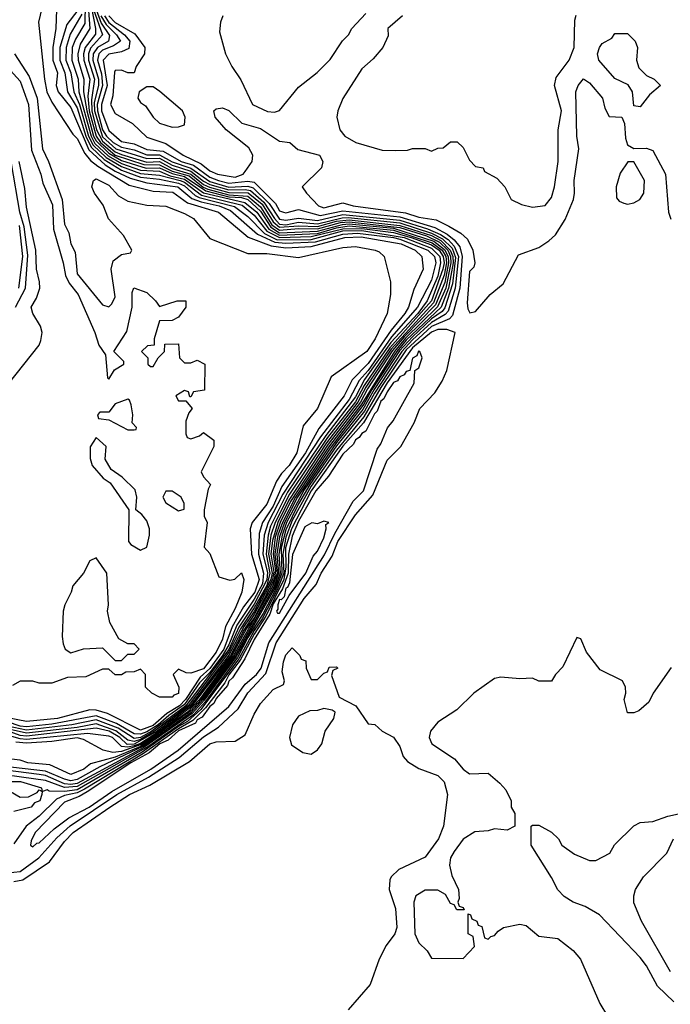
# Model space of a CAD drawing. Header units: inches. Extents: x 2380053 to 2584298, y 380219 to 546618.
# Tile 317 of 656: x 2535408 to 2537465, y 411268 to 414378. Entities that reach past the tile are written whole.
import ezdxf

# ---------------------------------------------------------------- set-up
doc = ezdxf.new("R2010")
doc.units = ezdxf.units.IN
doc.header["$MEASUREMENT"] = 0
doc.layers.add('C5431', color=7, linetype='Continuous')

msp = doc.modelspace()

# ---------------------------------------------------------------- linework, layer by layer
at = {"layer": 'C5431', "color": 2}
for points, elevation in [([(2535617, 414490), (2535614.1, 414365.9), (2535584.4, 414315.6), (2535574.8, 414290), (2535573.5, 414250), (2535593.3, 414190), (2535595.7, 414150), (2535634.6, 414010), (2535646.5, 413986.5), (2535688, 413948), (2535730, 413923.5), (2535790, 413902.5), (2535850, 413898.7), (2535884.6, 413884.6), (2535930, 413874.2), (2535990, 413830.5), (2536120.5, 413800.5), (2536158.4, 413770), (2536196.2, 413716.2), (2536230, 413697.1), (2536350, 413702.2), (2536410, 413719.8), (2536450, 413726.3), (2536590, 413712.8), (2536712.9, 413672.9), (2536744.2, 413650), (2536755.5, 413630), (2536757.3, 413610), (2536750, 413570.6), (2536716.5, 413483.5), (2536583, 413337), (2536503.1, 413216.9), (2536477.8, 413170), (2536378.8, 413041.2), (2536259.6, 412860.4), (2536224.5, 412790), (2536207.6, 412732.4), (2536202.6, 412690), (2536212.3, 412632.3), (2536208.1, 412610), (2536150, 412499), (2536116.7, 412450), (2536074.6, 412370), (2535950, 412206.2), (2535850, 412130), (2535790, 412091.8), (2535770, 412083.8), (2535750, 412079.9), (2535730, 412082.3), (2535701.6, 412110), (2535690, 412115), (2535623.1, 412123.1), (2535430, 412104.6), (2535410, 412106.1), (2535350, 412123.5)], -18), ([(2535629.2, 414449.2), (2535648.3, 414350), (2535648, 414332), (2535615.2, 414290), (2535610.1, 414270), (2535611.2, 414250), (2535630.4, 414190), (2535624.3, 414135.7), (2535628.1, 414090), (2535649.7, 414010), (2535663.4, 413990), (2535710.7, 413950), (2535800.4, 413920.4), (2535850, 413919.6), (2535890, 413899.6), (2535944.1, 413884.1), (2535988.5, 413848.5), (2536002.8, 413842.8), (2536070, 413824.8), (2536130, 413820.3), (2536170, 413786.7), (2536205.9, 413730), (2536230, 413712.6), (2536290, 413718.3), (2536350, 413717), (2536423.2, 413736.8), (2536450, 413739.2), (2536610, 413721.7), (2536694.5, 413694.5), (2536735.3, 413675.3), (2536761.6, 413650), (2536770.2, 413630), (2536771.9, 413610), (2536755.8, 413530), (2536729.5, 413470.5), (2536628, 413372), (2536593, 413330), (2536490, 413164.8), (2536387.9, 413032.1), (2536279.9, 412870), (2536238.9, 412790), (2536224.8, 412750), (2536215.6, 412690), (2536222.2, 412630), (2536209.1, 412590), (2536084.5, 412370), (2535981.8, 412230), (2535950, 412194.5), (2535790, 412082.1), (2535710, 412048), (2535632.6, 412027.4), (2535611.7, 412010), (2535570, 411994), (2535504.1, 412024.1), (2535434, 412030), (2535410, 412039.1), (2535382.5, 412042.5)], -10), ([(2535622.4, 414450), (2535630.1, 414349.9), (2535600, 414300), (2535591.9, 414270), (2535592.9, 414250), (2535611.5, 414190), (2535609.7, 414150), (2535620.5, 414090), (2535642.1, 414010), (2535650, 413995.1), (2535690, 413956.2), (2535730, 413933), (2535808.8, 413908.8), (2535850, 413909.8), (2535890, 413891.5), (2535930, 413882.1), (2535996.7, 413836.7), (2536070, 413817.9), (2536110, 413815.8), (2536130, 413810), (2536170, 413773.1), (2536202.2, 413722.2), (2536230, 413704.6), (2536350, 413709.5), (2536428.8, 413731.2), (2536450, 413732.9), (2536590, 413719), (2536717.6, 413677.6), (2536752, 413652), (2536762.9, 413630), (2536764.6, 413610), (2536752.3, 413547.7), (2536723, 413477), (2536623.6, 413376.4), (2536587.4, 413332.6), (2536508.2, 413211.8), (2536485.8, 413170), (2536383.4, 413036.6), (2536264.5, 412855.5), (2536232.2, 412790), (2536216.6, 412743.4), (2536209.7, 412690), (2536217, 412637), (2536213.1, 412610), (2536150.3, 412490), (2536125.1, 412454.9), (2536079.5, 412370), (2535976.5, 412230), (2535938.7, 412190), (2535792.1, 412087.9), (2535730, 412066.7), (2535703.2, 412063.2), (2535672.7, 412070), (2535610, 412104.7), (2535590, 412109.2), (2535510, 412097.5), (2535430, 412092.1), (2535395.9, 412095.9)], -14), ([(2535484.1, 414435.9), (2535468.4, 414370), (2535486.5, 414190), (2535494.7, 414150), (2535510, 414117.1), (2535576.3, 414016.3), (2535590, 414002), (2535614.6, 413954.6), (2535632.7, 413932.7), (2535655.2, 413915.2), (2535754.9, 413854.9), (2535830, 413836.3), (2535892.9, 413832.9), (2535938.7, 413798.7), (2536037.1, 413770), (2536131.2, 413691.2), (2536203.9, 413663.9), (2536250, 413656.7), (2536330, 413661.2), (2536436.2, 413690), (2536488.4, 413691.6), (2536614.9, 413670), (2536658.9, 413650), (2536680.3, 413630), (2536683.7, 413590), (2536654.3, 413525.7), (2536637.8, 413470), (2536626.4, 413450), (2536582.9, 413397.1), (2536510, 413291.4), (2536459.8, 413240.2), (2536434.8, 413190), (2536353.7, 413086.3), (2536312.1, 413010), (2536237.1, 412902.9), (2536210, 412841.4), (2536175.7, 412790), (2536165.4, 412754.6), (2536163.4, 412690), (2536179.3, 412630), (2536175.7, 412595.7), (2536150, 412547.2), (2536095.2, 412464.8), (2536070, 412402.8), (2536050, 412369.1), (2536010, 412316), (2535977.3, 412282.7), (2535930, 412215.1), (2535879.7, 412180.3), (2535846.6, 412150), (2535810, 412127.9), (2535790, 412120.7), (2535770, 412122.1), (2535714.6, 412154.6), (2535650, 412179.1), (2535510, 412152.9), (2535430, 412144.5), (2535410, 412145.8), (2535370, 412159.8)], -34), ([(2535642, 414410), (2535670.1, 414330), (2535632.5, 414287.5), (2535625.5, 414270), (2535626.3, 414250), (2535645, 414190), (2535635, 414125), (2535636.2, 414090), (2535651.2, 414030), (2535670, 413994.4), (2535710, 413960.6), (2535730, 413951.4), (2535810, 413928.1), (2535850, 413929.3), (2535890, 413907.8), (2535950, 413890), (2535990, 413857.2), (2536008.6, 413848.6), (2536070, 413832.1), (2536130.4, 413830.4), (2536174.6, 413794.6), (2536210, 413739), (2536230, 413722.1), (2536290, 413726.9), (2536350, 413724.6), (2536410, 413741), (2536450, 413745.5), (2536610, 413728.1), (2536710, 413695.9), (2536739.9, 413679.9), (2536769.6, 413650), (2536778.1, 413630), (2536779.2, 413610), (2536764.6, 413530), (2536741.1, 413470), (2536630, 413365.3), (2536600.3, 413330), (2536521.9, 413210), (2536496.5, 413163.5), (2536390, 413024.6), (2536287.1, 412870), (2536245.5, 412790), (2536230, 412744.2), (2536221.5, 412690), (2536227.1, 412630), (2536212.6, 412587.4), (2536089.4, 412370), (2535987.2, 412230), (2535950.8, 412189.2), (2535798, 412082), (2535662.2, 412017.8), (2535590, 411978), (2535570, 411973.8), (2535550, 411978.5), (2535490, 412004.6), (2535250, 412031.8)], -6), ([(2535649.7, 414409.7), (2535666.3, 414366.3), (2535692, 414328), (2535689.2, 414310), (2535654.1, 414290), (2535640.8, 414270), (2535640.1, 414250), (2535657.8, 414190), (2535657.9, 414170), (2535644, 414116), (2535644.5, 414090), (2535670, 414007.7), (2535712.1, 413970), (2535810, 413939.1), (2535850, 413939.9), (2535890, 413917.9), (2535950, 413899.3), (2535990, 413867.1), (2536010, 413857.2), (2536070, 413840.4), (2536121.5, 413841.5), (2536137.7, 413837.7), (2536180.8, 413800.8), (2536213.6, 413750), (2536230, 413732.3), (2536250, 413729.4), (2536290, 413737.9), (2536350, 413733), (2536428.1, 413751.9), (2536447.4, 413752.6), (2536610, 413736), (2536710, 413703.8), (2536745.3, 413685.3), (2536775.8, 413655.8), (2536786.1, 413626.1), (2536777, 413543), (2536752.4, 413467.6), (2536744.3, 413455.7), (2536710, 413432.3), (2536650, 413376.3), (2536608.7, 413331.3), (2536529.1, 413210), (2536493.2, 413146.8), (2536410, 413041.8), (2536307.7, 412892.3), (2536252.4, 412790), (2536238.2, 412750), (2536227.4, 412690), (2536232.2, 412630), (2536215.9, 412584.1), (2536093.3, 412366.7), (2535991.9, 412228.1), (2535954.2, 412185.8), (2535801, 412079), (2535590, 411965.3), (2535570, 411961.7), (2535550, 411964.3), (2535490.2, 411990.2), (2535470, 411993.7), (2535330, 412012)], -2), ([(2535665.3, 414390), (2535682.1, 414362.1), (2535714.4, 414330), (2535726.7, 414310), (2535705.3, 414294.7), (2535670, 414281.5), (2535658.5, 414270), (2535654.3, 414250), (2535666.7, 414206.7), (2535670.4, 414170), (2535653.7, 414110), (2535654.2, 414090), (2535670, 414030.2), (2535683, 414010), (2535703.8, 413990), (2535730, 413975), (2535770, 413966.8), (2535810, 413950.5), (2535850, 413950.8), (2535890, 413928.7), (2535950, 413908.7), (2536010, 413866.7), (2536070, 413848.6), (2536130, 413852), (2536146.4, 413846.4), (2536197.4, 413797.4), (2536230, 413747.4), (2536250, 413744), (2536290, 413750.7), (2536350, 413743.8), (2536430, 413762), (2536610, 413744.5), (2536697.4, 413717.4), (2536739.3, 413699.3), (2536763.2, 413683.2), (2536782.5, 413662.5), (2536795.6, 413630), (2536785.3, 413530), (2536762.6, 413457.4), (2536753.8, 413446.2), (2536710, 413421.1), (2536650, 413367), (2536616.4, 413330), (2536530, 413198.3), (2536498.4, 413141.6), (2536410, 413031.3), (2536325.8, 412910), (2536290, 412848.8), (2536250, 412766.7), (2536235.4, 412710), (2536237.6, 412630), (2536219.2, 412580.8), (2536178.3, 412501.7), (2536130, 412426), (2536097, 412363), (2535995.9, 412224.1), (2535957.7, 412182.3), (2535816.5, 412083.5), (2535590, 411955.4), (2535550, 411952.3), (2535490, 411974.6), (2535330, 411997.1)], 2), ([(2535524.9, 414410), (2535522.6, 414350), (2535513.1, 414290), (2535513.6, 414250), (2535527.5, 414210), (2535523.8, 414170), (2535530.1, 414150.1), (2535570, 414100.8), (2535626.9, 413966.9), (2535679.1, 413919.1), (2535710, 413899), (2535757.2, 413877.2), (2535810, 413862.4), (2535908.8, 413850), (2535953.2, 413813.2), (2535982.2, 413802.2), (2536039, 413790), (2536074.9, 413774.9), (2536160.6, 413700.6), (2536214.8, 413674.8), (2536250, 413671.4), (2536344, 413676), (2536430, 413700.1), (2536476.3, 413703.7), (2536590, 413690), (2536610, 413684), (2536698.4, 413650), (2536719.5, 413630), (2536724.1, 413610), (2536710, 413555.4), (2536666.5, 413470), (2536583.8, 413376.2), (2536510, 413269.5), (2536482, 413238), (2536450, 413177.8), (2536359.4, 413060.6), (2536240.5, 412879.5), (2536194.5, 412790), (2536181.3, 412750), (2536176.8, 412690), (2536191.7, 412631.7), (2536190, 412608.6), (2536150, 412531.8), (2536101.1, 412458.9), (2536070, 412388.6), (2535934, 412210), (2535826.1, 412130), (2535790, 412110.2), (2535770, 412107.8), (2535719.5, 412139.5), (2535650, 412165.8), (2535573.7, 412150), (2535430, 412133.5), (2535350, 412150)], -30), ([(2535592.6, 414407.4), (2535557.9, 414362.1), (2535535.5, 414290), (2535535.8, 414250), (2535551.5, 414210), (2535560.1, 414150), (2535590, 414099.3), (2535617.2, 414010), (2535634.6, 413974.6), (2535675.8, 413935.8), (2535730, 413902.5), (2535790, 413880.2), (2535850, 413873.7), (2535910, 413861), (2535930, 413853), (2535962.7, 413822.7), (2535976.3, 413816.3), (2536087.5, 413787.5), (2536130, 413756.2), (2536182.2, 413702.2), (2536222.6, 413682.6), (2536330, 413683.9), (2536430, 413710.6), (2536490, 413712), (2536623.7, 413690), (2536710, 413655.9), (2536736.2, 413630), (2536738.8, 413610), (2536730, 413568.1), (2536696.6, 413490), (2536667, 413450), (2536581.7, 413358.3), (2536498.9, 413241.1), (2536470, 413186.3), (2536375.9, 413064.1), (2536255.1, 412884.9), (2536201.8, 412778.2), (2536193.7, 412750), (2536187.6, 412690), (2536199.1, 412630), (2536190, 412590.8), (2536150, 412519.8), (2536106.1, 412453.9), (2536070, 412379.6), (2535940.8, 412210), (2535835.1, 412130), (2535790, 412104), (2535770, 412098.3), (2535750, 412102.6), (2535711.9, 412131.9), (2535650, 412153.8), (2535590, 412142.5), (2535430, 412124), (2535350, 412141.7)], -26), ([(2535604.9, 414395.1), (2535568.5, 414331.5), (2535555, 414290), (2535554.7, 414250), (2535570.5, 414210), (2535579.6, 414150), (2535597.7, 414110), (2535626.4, 414010), (2535641, 413981), (2535682.1, 413942.1), (2535730, 413913.7), (2535790, 413892.3), (2535850, 413887.1), (2535916.1, 413870), (2535930, 413864.6), (2535983.7, 413823.7), (2536111.4, 413791.4), (2536150, 413760.4), (2536189.8, 413709.8), (2536229.7, 413689.7), (2536330, 413692.6), (2536430, 413717.5), (2536490, 413718.4), (2536590, 413705.7), (2536646.3, 413690), (2536710, 413666.2), (2536734.1, 413650), (2536747.3, 413630), (2536750, 413610), (2536745.9, 413590), (2536710.3, 413490), (2536578.5, 413341.5), (2536497.5, 413222.5), (2536470, 413170.3), (2536381.9, 413058.1), (2536261.2, 412878.8), (2536216.4, 412790), (2536202.8, 412750), (2536195.5, 412690), (2536206.3, 412630), (2536202.2, 412610), (2536150, 412508.5), (2536117.8, 412462.2), (2536070, 412370.6), (2535947.6, 412210), (2535842.6, 412130), (2535770, 412089.3), (2535748.5, 412088.5), (2535725, 412110), (2535691.1, 412130), (2535650, 412140.1), (2535430, 412115.1), (2535410, 412116.4), (2535370, 412131.3)], -22), ([(2535676.7, 414390), (2535690, 414368.9), (2535740.1, 414330), (2535757.1, 414310), (2535753.5, 414286.5), (2535730, 414275.8), (2535690, 414268.9), (2535672.7, 414250), (2535684.7, 414170), (2535667.1, 414110), (2535666.9, 414090), (2535690, 414027.8), (2535730, 413993), (2535770, 413985.1), (2535810, 413967.5), (2535862.1, 413962.1), (2535919.1, 413930), (2535957.9, 413917.9), (2536010, 413879.9), (2536037.3, 413870), (2536070, 413861.4), (2536130, 413867.1), (2536150, 413864.7), (2536216.8, 413796.8), (2536230, 413774.4), (2536242, 413770), (2536250, 413767.9), (2536290, 413778.2), (2536358.8, 413758.8), (2536430, 413773.7), (2536610, 413755.4), (2536721.2, 413721.2), (2536760.1, 413700.1), (2536782.4, 413682.4), (2536799.7, 413659.7), (2536807.4, 413630), (2536800.1, 413530), (2536776.7, 413443.3), (2536766.9, 413433.1), (2536710, 413409), (2536630, 413335.2), (2536550, 413216.4), (2536496.3, 413123.7), (2536410, 413018.5), (2536330, 412904.2), (2536270, 412795.7), (2536250, 412743.7), (2536240.6, 412690), (2536243.1, 412630), (2536222.8, 412577.2), (2536175.2, 412484.8), (2536150, 412448.8), (2536101, 412359), (2535981.2, 412198.8), (2535938.8, 412161.2), (2535910, 412145.4), (2535795.8, 412064.2), (2535590, 411945.4), (2535550, 411940.2), (2535501.4, 411941.4), (2535494.8, 411945.2), (2535480.4, 411940.4), (2535478, 411950), (2535412.3, 411970), (2535372, 411970)], 6), ([(2535690.1, 414390), (2535710, 414368.8), (2535772.9, 414332.9), (2535804.4, 414290), (2535803.1, 414270), (2535776.3, 414230), (2535770.7, 414210), (2535750, 414209.4), (2535730, 414218), (2535710, 414217), (2535707.8, 414212.2), (2535702.8, 414137.2), (2535695.3, 414110), (2535710, 414081.6), (2535764.9, 414050), (2535810, 414007), (2535870, 413986.2), (2535925.7, 413950), (2535982.3, 413922.3), (2536010, 413899.8), (2536033.4, 413890), (2536090, 413880.2), (2536114.7, 413890), (2536121.4, 413898.6), (2536142.9, 413930), (2536145.1, 413950), (2536132.7, 413972.7), (2536060.9, 414030), (2536026, 414070), (2536022, 414090), (2536030, 414096), (2536050, 414098.8), (2536070, 414090.6), (2536110.3, 414050.3), (2536170, 414034), (2536230, 413994), (2536262, 413990), (2536288, 413968), (2536356, 413950), (2536366.8, 413930), (2536362.8, 413910), (2536302, 413850), (2536314.8, 413830), (2536353.4, 413790), (2536370, 413783.9), (2536430, 413799.6), (2536462.8, 413790), (2536627.8, 413767.8), (2536670, 413753.8), (2536725.1, 413745.1), (2536765.7, 413725.7), (2536803.6, 413703.6), (2536824.4, 413684.4), (2536841.3, 413650), (2536847.7, 413610), (2536844, 413596), (2536830, 413582), (2536823.4, 413483.4), (2536824.9, 413464.9), (2536832, 413452), (2536850, 413456), (2536896, 413510), (2536936.6, 413543.4), (2536985.2, 413634.8), (2537050, 413658), (2537081.3, 413678.7), (2537102, 413698), (2537133.4, 413746.6), (2537159.5, 413810), (2537162.9, 413830), (2537161.6, 413870), (2537176, 413970), (2537169.6, 414010), (2537167, 414150), (2537174, 414170), (2537190.9, 414190.9), (2537210, 414178), (2537251, 414130), (2537258, 414098), (2537272, 414072), (2537312, 414070), (2537321, 414050), (2537323.5, 414003.5), (2537330, 413982), (2537350, 413971.3), (2537390, 413972), (2537410, 413964.7), (2537450.4, 413890), (2537459.3, 413770), (2537467.2, 413747.2)], 10), ([(2536050.8, 414390), (2536042.8, 414370), (2536039.8, 414339.8), (2536058.8, 414270), (2536078.8, 414230), (2536107.7, 414187.7), (2536144.9, 414110), (2536191.9, 414088.1), (2536214.2, 414085.8), (2536230, 414091), (2536290, 414164.7), (2536349.1, 414210.9), (2536390, 414252), (2536429.1, 414310.9), (2536448, 414330), (2536458, 414350), (2536503.1, 414396.9)], 14), ([(2536618.8, 414390), (2536572, 414350), (2536573.2, 414326.8), (2536556, 414290), (2536525.8, 414254.2), (2536490, 414222), (2536430, 414128.7), (2536414, 414090), (2536410.8, 414070), (2536420.7, 414030), (2536436, 414010), (2536471.3, 413990), (2536554.5, 413965.5), (2536596, 413964), (2536634, 413966), (2536650, 413971.3), (2536690, 413971.3), (2536710, 413962), (2536730, 413972), (2536747.3, 413972.7), (2536770, 413992), (2536791.6, 413991.6), (2536810, 413974), (2536830, 413934), (2536850, 413914), (2536874, 413910), (2536878, 413898), (2536916.9, 413876.9), (2536942, 413850), (2536962, 413810), (2536994.4, 413794.4), (2537030, 413786), (2537070, 413790.8), (2537090, 413816), (2537099.6, 413850), (2537111.3, 413930), (2537111, 414030), (2537121, 414090), (2537098.9, 414170), (2537104.9, 414195.1), (2537146, 414250), (2537161.7, 414290), (2537163.5, 414376.5), (2537168.1, 414391.9)], 14), ([(2535392.2, 414270), (2535438.4, 414198.4), (2535463.8, 414130), (2535480.2, 413970), (2535499.6, 413930), (2535542.6, 413810), (2535550, 413731.3), (2535564.2, 413704.2), (2535570.5, 413670), (2535583.6, 413643.6), (2535590, 413574.8), (2535670, 413477.3), (2535690, 413470.8), (2535700.2, 413479.8), (2535710, 413502), (2535697.8, 413590), (2535703.9, 413616.1), (2535730, 413636.4), (2535758.9, 413641.1), (2535762.7, 413650), (2535736.2, 413696.2), (2535688.7, 413748.7), (2535672.1, 413792.1), (2535644.7, 413830), (2535636.9, 413850), (2535642, 413870), (2535650, 413875.3), (2535690, 413855.3), (2535721.1, 413821.1), (2535750, 413804.4), (2535810, 413791.7), (2535870, 413788.4), (2535930, 413765.3), (2535958, 413750), (2536010, 413686.8), (2536130, 413638.7), (2536190, 413638.9), (2536290, 413626.4), (2536430, 413658), (2536470, 413661.6), (2536532, 413650), (2536544.9, 413644.9), (2536561, 413630), (2536580.7, 413550), (2536580.5, 413510), (2536570.4, 413450), (2536532.8, 413370), (2536505.5, 413330), (2536393.4, 413250), (2536350.4, 413150), (2536305.1, 413094.9), (2536284.7, 413010), (2536260.7, 412970), (2536235.8, 412944.2), (2536220.1, 412919.9), (2536190, 412847.4), (2536143.2, 412790), (2536136.9, 412770), (2536141.8, 412690), (2536165.3, 412610), (2536151.4, 412570), (2536116.5, 412523.5), (2536080.2, 412459.8), (2536053.4, 412390), (2536010, 412328.1), (2535979.2, 412300.8), (2535932.5, 412230), (2535913.3, 412210), (2535873.4, 412186.6), (2535830, 412148.4), (2535790, 412133.4), (2535685.8, 412185.8), (2535650, 412197.3), (2535630, 412198), (2535527.7, 412170), (2535430, 412161), (2535370, 412172.8)], -38), ([(2535369.2, 414229.2), (2535410, 414183), (2535435.9, 414110), (2535445.8, 413965.8), (2535475, 413890), (2535481.4, 413861.4), (2535512.6, 413792.6), (2535515.5, 413715.5), (2535546, 413610), (2535552.9, 413570), (2535565.3, 413545.3), (2535593.4, 413510), (2535646, 413390), (2535658.8, 413350), (2535679.6, 413319.6), (2535686, 413246), (2535690, 413242), (2535708.7, 413271.3), (2535738, 413290), (2535738, 413298), (2535706, 413330), (2535747.6, 413392.4), (2535764.2, 413470), (2535763.7, 413516.3), (2535768.9, 413531.1), (2535810, 413516), (2535838, 413490), (2535850, 413472), (2535906, 413490), (2535934, 413490), (2535934, 413470), (2535910, 413438), (2535890, 413428), (2535850, 413426), (2535834, 413370), (2535834, 413350), (2535812.7, 413347.3), (2535794, 413330), (2535814, 413310), (2535814, 413290), (2535822, 413282), (2535830, 413282), (2535846, 413310), (2535866, 413330), (2535867.3, 413352.7), (2535910, 413354), (2535914, 413310), (2535930, 413294), (2535950, 413294), (2535970, 413302), (2535994, 413290), (2535992.7, 413207.3), (2535958, 413202), (2535950, 413186), (2535946, 413186), (2535942, 413202), (2535930, 413206), (2535902, 413190), (2535910, 413174), (2535934, 413174), (2535954, 413150), (2535943.6, 413136.4), (2535934, 413110), (2535934, 413070), (2535938, 413058), (2535950, 413054), (2535976.4, 413063.6), (2535990, 413074), (2536022, 413050), (2536022, 413030), (2535982, 412950), (2535990, 412934), (2536012, 412910), (2536004.7, 412895.3), (2535992, 412830), (2535992, 412810), (2536001, 412790), (2535991.3, 412711.3), (2536010, 412692), (2536038, 412618), (2536072.9, 412607.1), (2536088.9, 412611.1), (2536110, 412630.8), (2536117.3, 412610), (2536110.3, 412570), (2536090, 412518), (2536058.8, 412461.2), (2536050, 412420.9), (2536030, 412379.8), (2535990, 412327.5), (2535950, 412313.2), (2535934.6, 412314.6), (2535910, 412326), (2535894, 412310), (2535912, 412270), (2535910, 412249.2), (2535895.3, 412244.7), (2535890, 412238), (2535850, 412238), (2535826, 412250), (2535806, 412270), (2535806, 412310), (2535790, 412326), (2535770, 412318), (2535743.6, 412316.4), (2535730, 412308), (2535710, 412308), (2535690, 412326), (2535670, 412326), (2535618, 412302), (2535559.6, 412300.4), (2535510, 412282), (2535470, 412282), (2535450, 412288.7), (2535410, 412288), (2535385.4, 412274.6)], -42), ([(2535372.6, 413227.4), (2535469.5, 413350), (2535475.3, 413364.7), (2535479.5, 413390), (2535474.5, 413410), (2535449.6, 413450), (2535445.1, 413470), (2535462, 413498), (2535471.6, 413530), (2535471.5, 413550), (2535462, 413590), (2535459.8, 413650), (2535430, 413785.2), (2535424.2, 413844.2), (2535406.8, 413930)], -42), ([(2535395.2, 413470), (2535427.3, 413530), (2535433.7, 413633.7), (2535423.1, 413723.1), (2535409.3, 413770), (2535383, 413923)], -38), ([(2535405.4, 413530), (2535418.8, 413630), (2535407.8, 413727.8)], -34), ([(2535370, 411683.5), (2535410, 411686.8), (2535468.8, 411730), (2535525.9, 411794.1), (2535568.1, 411831.9), (2535715.9, 411930), (2535815.3, 411984.7), (2535912.7, 412047.3), (2535990, 412112.1), (2536036.6, 412143.4), (2536099.3, 412200.7), (2536130, 412251.1), (2536187, 412313), (2536219, 412410), (2536307.9, 412550), (2536345.9, 412594.1), (2536361.6, 412630), (2536396.5, 412683.5), (2536414.5, 412730), (2536470, 412813.8), (2536524.4, 412875.6), (2536570, 412986.4), (2536613.6, 413030), (2536655.8, 413104.2), (2536673.3, 413150), (2536720.6, 413199.4), (2536744.1, 413235.9), (2536758.9, 413270), (2536785.2, 413390), (2536759, 413399), (2536730, 413399), (2536710, 413390.4), (2536650, 413341.6), (2536570, 413230.7), (2536495.5, 413104.5), (2536430, 413030.3), (2536330.1, 412890), (2536267.4, 412770), (2536249.2, 412710), (2536249.9, 412649.9), (2536243.9, 412610), (2536186.5, 412493.5), (2536150, 412437), (2536105.7, 412354.3), (2536070, 412308), (2536056.9, 412283.1), (2535995.9, 412204.1), (2535955.9, 412164.1), (2535910, 412138.4), (2535799.9, 412060.1), (2535613.1, 411946.9), (2535590, 411935.3), (2535550, 411927.1), (2535524.3, 411915.7), (2535470, 411861.8), (2535428.9, 411830), (2535390, 411775.1)], 10), ([(2537468.2, 412331.8), (2537411, 412250), (2537398, 412222), (2537365.4, 412194.6), (2537350, 412188), (2537330, 412188), (2537319, 412230), (2537325.2, 412250), (2537324, 412270), (2537314, 412290), (2537244.1, 412324.1), (2537200.2, 412380.2), (2537182, 412422), (2537170, 412426), (2537126, 412334), (2537102, 412310), (2537090, 412288), (2537050, 412288), (2537030, 412298), (2536990, 412295.3), (2536930, 412301.2), (2536910, 412297.2), (2536844.7, 412250), (2536790, 412198), (2536730, 412159), (2536707.3, 412130), (2536702.8, 412110), (2536711.3, 412090), (2536783, 412043), (2536810.7, 412010.7), (2536830, 411996), (2536890, 411998), (2536926.4, 411966.4), (2536945.4, 411945.4), (2536962, 411910), (2536962, 411890), (2536974, 411870), (2536974, 411830), (2536950, 411818), (2536910, 411822), (2536890, 411815.3), (2536847.1, 411812.9), (2536810, 411789.2), (2536781.6, 411750), (2536770.6, 411730), (2536767.3, 411707.3), (2536774.4, 411674.4), (2536796, 411630), (2536798, 411602), (2536794, 411590), (2536798, 411578), (2536810, 411574), (2536814, 411566), (2536790, 411566), (2536782, 411582), (2536770, 411586), (2536754.6, 411614.6), (2536730, 411628), (2536690, 411628), (2536661, 411610), (2536654.8, 411590), (2536657.3, 411490), (2536670, 411462), (2536696.9, 411436.9), (2536710, 411414), (2536810, 411412), (2536846, 411450), (2536842, 411482), (2536826, 411490), (2536826, 411554), (2536834, 411550), (2536838, 411538), (2536854, 411530), (2536858, 411518), (2536870, 411514), (2536878, 411478), (2536890, 411474), (2536898, 411482), (2536910, 411484.7), (2536920.9, 411499.1), (2536938, 411510), (2536990, 411520.5), (2537010, 411516.3), (2537050, 411482.8), (2537110, 411476), (2537158, 411438), (2537181, 411410), (2537242.8, 411270), (2537266.8, 411230)], 10), ([(2535390, 411655.7), (2535418.7, 411661.3), (2535502.7, 411717.3), (2535550, 411781.7), (2535577.7, 411810), (2535693, 411890), (2535755.1, 411930), (2535820.4, 411959.6), (2535945.8, 412034.2), (2536010, 412090.2), (2536030, 412097), (2536090, 412098.8), (2536121.2, 412118.8), (2536150, 412184.7), (2536170, 412218), (2536210, 412262), (2536242, 412278), (2536246, 412290), (2536238, 412318), (2536242.7, 412350), (2536250, 412372), (2536270, 412394), (2536294, 412370), (2536298, 412358), (2536312.7, 412352.7), (2536314, 412330), (2536330, 412294), (2536350, 412294), (2536370, 412314), (2536382, 412318), (2536387.3, 412332.7), (2536410, 412334), (2536414, 412330), (2536398, 412322), (2536394, 412306), (2536418, 412238), (2536471.3, 412210), (2536510, 412154), (2536531.6, 412151.6), (2536554, 412130), (2536590, 412111.3), (2536610, 412082), (2536621, 412050), (2536634.6, 412034.6), (2536670, 412013), (2536730, 411990.5), (2536750.4, 411970), (2536760.5, 411930), (2536748, 411830), (2536732.2, 411790), (2536690, 411732.3), (2536606.7, 411693.3), (2536582.8, 411670), (2536579.1, 411660.9), (2536576.4, 411630), (2536596.9, 411570), (2536600.9, 411510), (2536594.9, 411490), (2536566.8, 411453.2), (2536544.9, 411410), (2536516, 411330), (2536446.8, 411250)], 6), ([(2535361, 411950), (2535410, 411922), (2535436.5, 411923.5), (2535463.2, 411936.8), (2535470, 411944.7), (2535479.8, 411939.8), (2535478.8, 411930), (2535472, 411910), (2535455.5, 411904.5), (2535444.7, 411890), (2535390, 411877)], 6), ([(2537476, 411276), (2537424.6, 411324.6), (2537390, 411389.2), (2537370, 411416), (2537242, 411550), (2537196.5, 411576.5), (2537158, 411590), (2537130, 411608.7), (2537109.3, 411629.3), (2537090, 411668), (2537026, 411770), (2537026, 411830), (2537030, 411834), (2537050, 411834), (2537090, 411812), (2537112, 411790), (2537122, 411770), (2537162, 411742), (2537210, 411722), (2537230, 411722), (2537274.6, 411745.4), (2537288.9, 411771.1), (2537350, 411832), (2537370, 411842), (2537410, 411844.7), (2537458, 411862), (2537510, 411874)], 10), ([(2537465.6, 411370), (2537374, 411530), (2537350, 411588.7), (2537349.6, 411610), (2537355.1, 411630), (2537380.5, 411670), (2537454.9, 411745.1), (2537475.1, 411790)], 6)]:
    msp.add_lwpolyline(points, dxfattribs=dict(at, elevation=elevation))
for points, elevation in [([(2537370, 414102), (2537350, 414106), (2537346, 414150), (2537332.1, 414172.1), (2537290, 414192.3), (2537239, 414250), (2537235.3, 414270), (2537242, 414290), (2537250, 414302), (2537280.4, 414319.6), (2537290, 414334), (2537330, 414334), (2537354, 414310), (2537362, 414290), (2537358.8, 414250), (2537365.8, 414225.8), (2537390, 414201), (2537414, 414190), (2537434, 414170), (2537399.8, 414140.2)], 10), ([(2535810, 414165.6), (2535786, 414150), (2535782, 414130), (2535790, 414116), (2535806, 414106), (2535830.7, 414070), (2535850.4, 414050.4), (2535890, 414038.4), (2535910, 414039.1), (2535930, 414046), (2535932, 414070), (2535922.9, 414090), (2535851, 414151), (2535830, 414165.1)], 14), ([(2537350, 413928.7), (2537331.6, 413928.4), (2537306.8, 413893.2), (2537294, 413850), (2537295.3, 413815.3), (2537304, 413804), (2537318, 413798), (2537330, 413794.8), (2537350, 413798.8), (2537368.7, 413810), (2537382, 413830), (2537384, 413870)], 10), ([(2536669.7, 413330.3), (2536664.4, 413315.6), (2536650, 413308.7), (2536642, 413270), (2536630, 413266), (2536624.2, 413255.8), (2536610, 413249.6), (2536602.5, 413237.5), (2536590, 413231.4), (2536570, 413202.6), (2536559.6, 413180.4), (2536550, 413172.3), (2536538.8, 413141.2), (2536530, 413132.9), (2536502.5, 413077.5), (2536490, 413070.6), (2536482.1, 413057.9), (2536470, 413050.6), (2536463.3, 413036.7), (2536430, 413005.1), (2536384.5, 412935.5), (2536344.9, 412890), (2536290, 412794.2), (2536270, 412746.4), (2536257.9, 412690), (2536257.1, 412630), (2536239.6, 412580.4), (2536210, 412532.9), (2536199.6, 412500.4), (2536150, 412420.5), (2536120.7, 412359.3), (2536081.4, 412298.6), (2536070, 412288), (2536065.2, 412274.8), (2536030, 412233.7), (2536022.6, 412217.4), (2536010, 412208.2), (2535984.9, 412175.1), (2535970, 412166.5), (2535964.3, 412155.7), (2535910, 412131.4), (2535877.8, 412102.2), (2535851.7, 412090), (2535817.6, 412062.4), (2535759.5, 412030), (2535621.5, 411938.5), (2535596.3, 411923.7), (2535550, 411906), (2535457.4, 411810), (2535444.4, 411784.4), (2535442.8, 411770), (2535450, 411765.5), (2535463, 411777), (2535470, 411777.6), (2535517.5, 411822.5), (2535563.3, 411856.7), (2535627.6, 411890), (2535699.9, 411940.1), (2535823.2, 412010), (2535909.8, 412070), (2536070, 412208.4), (2536121.1, 412278.9), (2536157.5, 412310), (2536172.2, 412330), (2536196.4, 412410), (2536372.6, 412687.4), (2536404.9, 412755.1), (2536463.2, 412856.8), (2536495.5, 412890), (2536538.3, 413021.7), (2536550, 413038), (2536571.5, 413088.5), (2536589.5, 413110.5), (2536655.1, 413230), (2536658, 413270), (2536670, 413278), (2536680.9, 413310), (2536674, 413330)], 14), ([(2535750, 413179), (2535710, 413164), (2535690, 413138), (2535662, 413138), (2535654, 413130), (2535658, 413118), (2535690, 413114), (2535750, 413082), (2535770, 413082), (2535776.4, 413083.6), (2535778, 413090), (2535764, 413104), (2535766, 413130), (2535761.2, 413161.2), (2535756, 413176)], -42), ([(2535650, 413058), (2535631.6, 413028.4), (2535631.6, 412991.6), (2535638, 412970), (2535672, 412930), (2535694.8, 412914.8), (2535754, 412830), (2535752, 412730), (2535759.6, 412719.6), (2535790, 412702), (2535810, 412712), (2535819.3, 412750), (2535819.3, 412770), (2535810, 412795.3), (2535794.8, 412814.8), (2535775.3, 412830), (2535779, 412870), (2535773.2, 412893.2), (2535732.7, 412932.7), (2535697.2, 412957.2), (2535679, 412990), (2535682, 413030)], -42), ([(2535890, 412888.7), (2535870, 412888), (2535861, 412870), (2535870, 412852), (2535910, 412826), (2535928, 412832), (2535928.7, 412850), (2535919, 412870)], -42), ([(2536370, 412794), (2536350, 412785.2), (2536331.6, 412788.4), (2536310, 412776), (2536271, 412689), (2536261.3, 412598.7), (2536255.4, 412584.6), (2536250, 412582.2), (2536244.9, 412555.1), (2536234.7, 412545.3), (2536230, 412546), (2536224.2, 412530), (2536224.5, 412515.5), (2536220.3, 412510), (2536223, 412503), (2536230, 412503.6), (2536260.5, 412559.5), (2536313.5, 412630), (2536336.4, 412683.6), (2536350, 412699.5), (2536370, 412741.6), (2536377.6, 412770), (2536376.4, 412783.6), (2536386, 412790)], 18), ([(2535650, 412678), (2535630, 412668), (2535610.5, 412629.5), (2535576, 412590), (2535571, 412570), (2535551, 412530), (2535546, 412510), (2535542.8, 412430), (2535546.4, 412406.4), (2535552, 412390), (2535570, 412378), (2535610, 412391), (2535670, 412394), (2535710, 412354), (2535730, 412354), (2535750, 412374), (2535770, 412374), (2535786, 412390), (2535770, 412406), (2535750, 412406), (2535722, 412422), (2535693.6, 412473.6), (2535686, 412510), (2535689.3, 412530), (2535684, 412630)], -42), ([(2536370, 412202), (2536350, 412195.3), (2536325.4, 412194.6), (2536290, 412178), (2536271, 412150), (2536261, 412110), (2536267.3, 412087.3), (2536303.5, 412063.5), (2536330, 412058), (2536350, 412071.3), (2536364, 412090), (2536374, 412130), (2536402, 412170), (2536406, 412190), (2536396.4, 412196.4)], 6)]:
    msp.add_lwpolyline(points, close=True, dxfattribs=dict(at, elevation=elevation))

doc.saveas('drawing.dxf')
